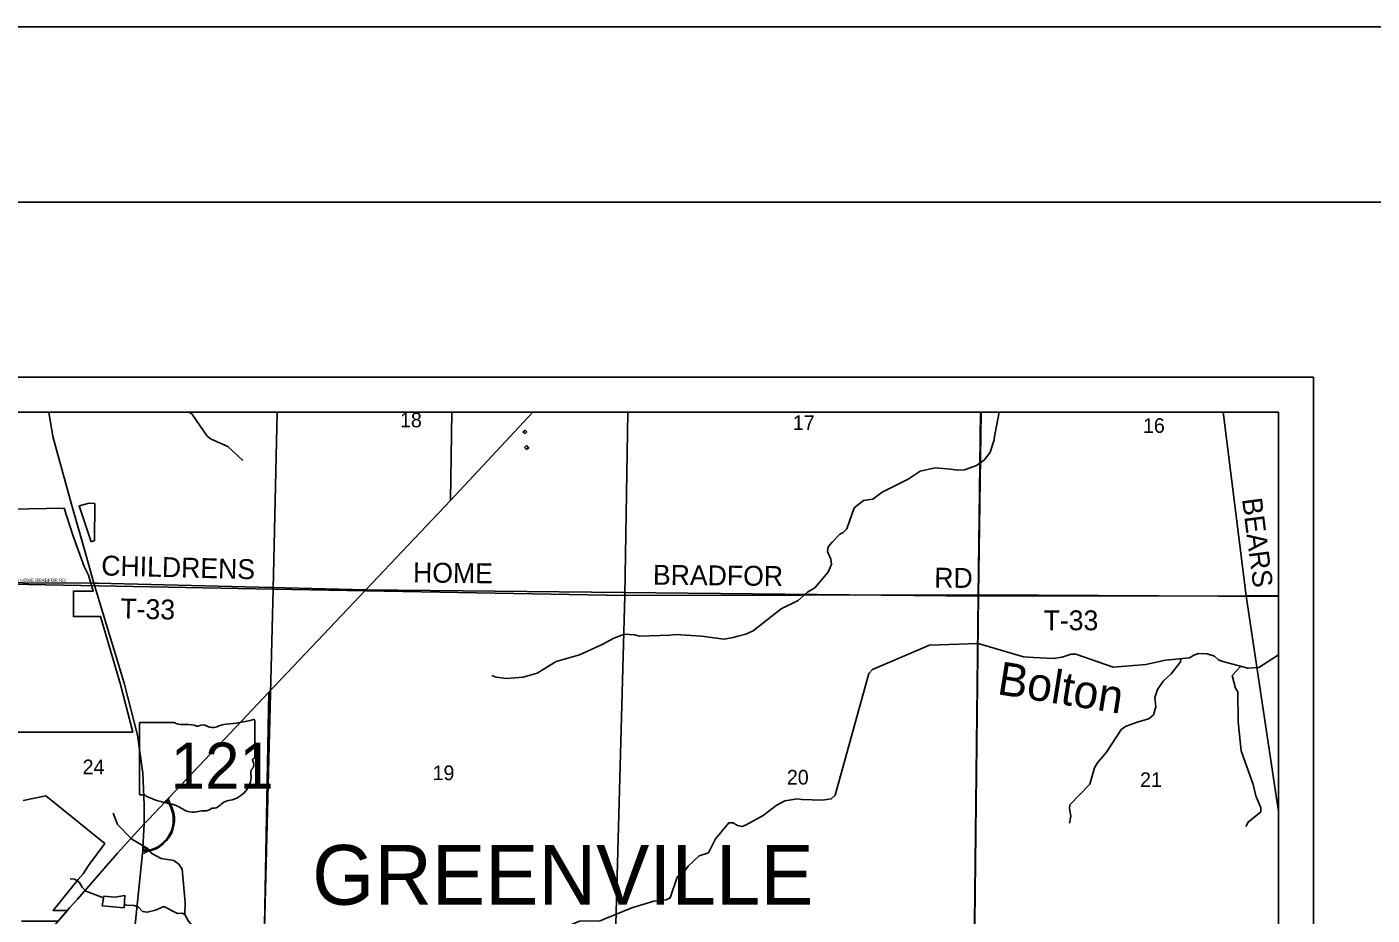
# Model space of a CAD drawing. Extents: x 0 to 1391, y -24 to 440.
# Drawn here: x 106.5 to 183.3, y 389.3 to 440 of the extents above; entities that cross this region are included whole.
import ezdxf

# ---------------------------------------------------------------- set-up
doc = ezdxf.new("R2010")
doc.units = 0
for name, color, linetype in [('GM_X_City_Street', 7, 'Continuous'), ('GM_X_City_Street_Text', 7, 'Continuous'), ('GM_X_Corporation', 7, 'Continuous'), ('GM_X_County_Road', 7, 'Continuous'), ('GM_X_County_Road_Text', 7, 'Continuous'), ('GM_X_Interchange_Ramps', 7, 'Continuous'), ('GM_X_Minor_Lake', 7, 'Continuous'), ('GM_X_Minor_River', 7, 'Continuous'), ('GM_X_Minor_River_Text', 7, 'Continuous'), ('GM_X_Section', 7, 'Continuous'), ('GM_X_Section_Text', 7, 'Continuous'), ('GM_X_State_Location', 7, 'Continuous'), ('GM_X_State_Route', 7, 'Continuous'), ('GM_X_State_Shield', 7, 'Continuous'), ('GM_X_Township', 7, 'Continuous'), ('GM_X_Township_Road', 7, 'Continuous'), ('GM_X_Township_Road_Text', 7, 'Continuous'), ('GM_X_Township_Text', 7, 'Continuous'), ('GM_X_US_Route', 7, 'Continuous'), ('SH_Border', 7, 'Continuous'), ('SH_Cut_Line', 7, 'Continuous'), ('SH_Data', 7, 'Continuous')]:
    doc.layers.add(name, color=color, linetype=linetype)

msp = doc.modelspace()

# ---------------------------------------------------------------- linework, layer by layer
at = {"layer": 'GM_X_City_Street'}
msp.add_lwpolyline([(102.487, 408.266), (102.487, 408.266), (110.158, 408.232), (110.158, 408.232)], dxfattribs=at)
at = {"layer": 'GM_X_Corporation'}
for points in [[(103.601, 412.42), (108.657, 412.509), (109.157, 410.972), (109.806, 409.194), (110.052, 408.685), (110.324, 407.781), (109.188, 407.781), (109.188, 406.327), (110.745, 406.328), (111.878, 402.45), (112.58, 399.725), (103.405, 399.723)], [(106.328, 395.833), (107.617, 396.084), (110.982, 393.362), (110.044, 392.116), (109.739, 391.628), (109.465, 391.314), (108.034, 389.546), (108.847, 389.542), (108.318, 388.937), (106.234, 388.936)]]:
    msp.add_lwpolyline(points, dxfattribs=at)
at = {"layer": 'GM_X_County_Road'}
for points in [[(176.162, 407.519), (174.84, 418)], [(110.158, 408.232), (110.36, 408.231)], [(178, 395.199), (176.162, 407.519)]]:
    msp.add_lwpolyline(points, dxfattribs=at)
at = {"layer": 'GM_X_Interchange_Ramps'}
for points in [[(113.143, 392.811), (113.224, 392.803), (113.316, 392.869), (113.412, 392.905), (113.496, 392.933), (113.737, 392.998), (113.919, 393.066), (114.097, 393.17), (114.324, 393.341), (114.514, 393.539), (114.665, 393.735), (114.788, 393.941), (114.863, 394.162), (114.921, 394.403), (114.954, 394.629), (114.958, 394.883), (114.922, 395.103), (114.857, 395.321), (114.784, 395.495), (114.689, 395.679), (114.649, 395.785), (114.641, 395.805), (114.622, 395.905), (114.65, 395.967), (114.64, 395.976)], [(114.424, 395.748), (114.435, 395.738), (114.499, 395.749), (114.545, 395.728), (114.561, 395.721), (114.631, 395.644), (114.728, 395.474), (114.797, 395.304), (114.85, 395.125), (114.879, 394.931), (114.89, 394.747), (114.881, 394.524), (114.853, 394.328), (114.791, 394.101), (114.699, 393.911), (114.579, 393.709), (114.401, 393.494), (114.216, 393.338), (114.043, 393.204), (113.852, 393.108), (113.712, 393.044), (113.562, 393.003), (113.453, 393.007), (113.431, 393.015), (113.384, 393.033), (113.322, 393.065), (113.274, 393.119), (113.159, 393.125)], [(114.495, 395.822), (114.505, 395.812), (114.556, 395.751), (114.545, 395.728)], [(114.649, 395.785), (114.624, 395.775), (114.564, 395.858), (114.545, 395.876)], [(113.149, 392.93), (113.225, 392.926), (113.402, 392.934), (113.412, 392.905)], [(113.431, 393.015), (113.422, 392.99), (113.229, 393.011), (113.153, 393.015)]]:
    msp.add_lwpolyline(points, dxfattribs=at)
at = {"layer": 'GM_X_Minor_Lake'}
for points in [[(135.091, 416.882), (134.987, 416.968), (134.863, 416.849)], [(134.863, 416.849), (134.991, 416.785), (135.091, 416.882)], [(135.068, 416.105), (134.952, 415.978), (135.063, 415.877)], [(135.063, 415.877), (135.179, 415.958), (135.068, 416.105)], [(110.419, 412.786), (110.093, 412.808), (109.521, 412.66), (110.2, 410.595)], [(110.2, 410.595), (110.399, 410.667), (110.419, 412.786)], [(111.554, 390.308), (110.932, 390.365), (110.837, 389.818), (112.083, 389.686)], [(112.083, 389.686), (112.12, 390.402), (111.554, 390.308)]]:
    msp.add_lwpolyline(points, dxfattribs=at)
at = {"layer": 'GM_X_Minor_River'}
for points in [[(115.779, 418), (115.961, 417.896), (116.833, 416.636), (117.065, 416.456), (118.013, 416.048), (118.87, 415.245)], [(162.051, 418), (161.79, 416.614), (161.763, 416.416), (161.545, 415.712), (161.21, 415.269), (160.757, 414.959), (160.077, 414.699), (159.69, 414.684), (159.274, 414.754), (158.403, 414.826), (157.535, 414.639), (156.866, 414.181), (155.372, 413.428), (154.834, 413.036), (154.309, 412.956), (153.778, 412.533), (153.353, 411.338), (153.152, 411.136), (152.953, 411.034), (152.527, 410.57), (152.286, 410.301), (152.244, 410.043), (152.44, 409.596), (152.473, 409.329), (152.29, 408.86), (151.522, 407.962), (151.1, 407.727), (150.568, 407.251), (149.61, 406.76), (148.008, 405.506), (147.595, 405.317), (147.123, 405.205), (146.863, 405.134), (146.346, 405.046), (145.052, 405.203), (143.574, 405.302), (143.255, 405.271), (141.509, 405.208), (141.237, 405.283), (140.654, 405.317), (140.043, 405.101), (139.383, 404.726), (138.09, 404.143), (136.755, 403.758), (135.665, 403.087), (134.864, 402.867), (133.922, 402.787), (133.324, 402.867), (133.076, 402.956)], [(178, 404.138), (176.877, 403.427), (176.254, 403.387), (174.819, 403.752), (174.57, 403.864), (174.354, 404.059), (173.924, 404.205), (173.431, 404.223), (173.163, 404.114), (172.925, 403.975), (171.556, 403.828), (170.435, 403.592), (168.557, 403.442), (166.431, 404.174), (166.158, 404.172), (165.646, 404.015), (165.136, 403.942), (164.006, 403.99), (163.453, 404.033), (160.856, 404.791), (158.068, 404.686), (154.829, 403.295), (154.612, 403.071), (152.689, 396.131), (152.465, 395.915), (151.97, 395.849), (150.794, 395.883), (150.529, 395.92), (149.821, 395.813), (149.314, 395.535), (148.582, 394.971), (147.599, 394.429), (147.37, 394.342), (147.112, 394.394), (146.865, 394.552), (146.615, 394.549), (145.852, 393.636), (145.449, 392.844), (144.922, 392.657), (144.297, 392.08)], [(172.42, 403.92), (172.412, 403.741), (171.882, 403.066), (171.426, 402.634), (171.105, 402.168), (170.951, 401.698), (171.002, 401.179), (170.871, 400.724), (170.608, 400.478), (169.997, 400.323), (169.309, 400.064), (169.048, 399.894), (168.186, 398.593), (167.642, 397.949), (167.5, 397.685), (167.231, 396.753), (166.099, 395.581), (166.072, 395.368), (166.146, 394.924), (166.063, 394.537)], [(175.845, 403.491), (175.365, 402.971), (175.547, 402.235), (175.68, 402.034), (175.706, 400.31), (175.878, 398.652), (176.568, 396.739), (176.715, 396.096), (176.997, 395.411), (176.992, 395.167), (176.274, 394.587), (176.14, 394.339)], [(113.674, 392.792), (113.407, 393.11), (112.522, 393.623), (111.711, 394.456), (111.457, 395.109)], [(115.548, 389.311), (115.568, 389.994), (115.406, 391.896), (115.213, 392.18), (114.928, 392.406), (114.206, 392.51), (113.674, 392.792)], [(144.297, 392.08), (144.108, 391.81), (143.667, 391.447), (143.272, 390.262), (143.034, 390.16), (142.332, 390.067), (141.076, 389.696), (139.534, 389.057), (139.266, 388.948), (138.085, 388.94), (136.151, 388.095), (135.926, 387.887), (135.838, 387.63), (135.892, 386.862), (136.283, 385.343), (136.39, 384.597), (136.324, 383.869), (136.228, 383.62), (136.025, 383.388), (135.963, 383.329)], [(110.914, 390.262), (109.902, 390.655), (109.681, 390.869), (109.516, 391.156), (109.255, 391.325), (108.997, 391.357)], [(115.548, 389.311), (115.405, 389.397), (115.138, 389.364), (114.361, 389.766), (113.87, 389.554), (113.411, 389.441), (113.145, 389.484), (112.914, 389.739), (112.664, 389.819), (112.231, 389.843), (112.093, 389.877)], [(115.823, 379.653), (116.102, 379.829), (116.405, 380.127), (116.501, 380.392), (116.785, 382.156), (116.881, 382.405), (117.068, 382.629), (117.691, 382.975), (117.878, 383.184), (117.943, 383.403), (117.97, 386.092), (117.804, 386.588), (115.754, 388.927), (115.548, 389.311)]]:
    msp.add_lwpolyline(points, dxfattribs=at)
at = {"layer": 'GM_X_Section'}
for p, q in [((120.819, 418), (100.757, 418)), ((140.854, 418), (120.819, 418)), ((161.019, 418), (140.854, 418)), ((178, 387.06), (178, 407.476))]:
    msp.add_line(p, q, dxfattribs=at)
for points in [[(100.757, 418), (100.608, 408.268), (120.596, 407.894), (120.819, 418)], [(120.819, 418), (120.596, 407.894), (140.682, 407.534), (140.854, 418)], [(140.854, 418), (140.682, 407.534), (160.868, 407.573), (161.019, 418)], [(161.019, 418), (160.868, 407.573), (178, 407.476)], [(178, 407.476), (178, 418), (161.019, 418)], [(178, 407.476), (160.868, 407.573), (160.643, 387.189), (178, 387.06)]]:
    msp.add_lwpolyline(points, dxfattribs=at)
for points in [[(100.608, 408.268), (120.596, 407.894), (120.081, 387.754), (100.138, 388.105)], [(140.682, 407.534), (140.129, 387.379), (120.081, 387.754), (120.596, 407.894)], [(140.682, 407.534), (160.868, 407.573), (160.643, 387.189), (140.129, 387.379)]]:
    msp.add_lwpolyline(points, close=True, dxfattribs=at)
at = {"layer": 'GM_X_State_Route'}
for points in [[(117.361, 398.849), (117.533, 399.031), (120.353, 402.009), (125.888, 407.854), (130.719, 412.954), (135.423, 418)], [(113.494, 394.765), (114.424, 395.748), (114.495, 395.822), (114.545, 395.876), (114.64, 395.976), (117.361, 398.849)], [(109.38, 390.152), (109.417, 390.195), (111.711, 392.822), (113.228, 394.484), (113.494, 394.765)], [(108.019, 388.594), (108.067, 388.65), (108.971, 389.685)], [(108.971, 389.685), (109.012, 389.731), (109.38, 390.152)]]:
    msp.add_lwpolyline(points, dxfattribs=at)
at = {"layer": 'GM_X_State_Shield'}
for p, q in [((112.957, 400.215), (112.957, 396.213)), ((114.952, 400.284), (113.022, 400.284)), ((119.548, 398.29), (119.548, 400.383)), ((119.548, 398.29), (119.548, 398.29))]:
    msp.add_line(p, q, dxfattribs=at)
for centre, major_axis, start_param, end_param in [((113.032, 400.224), (0.0764, 0), 1.712693, 3.28349), ((115.412, 400.749), (0.741, 0), 4.042523, 4.731795), ((117.2, 405.741), (6.99, 0), 4.814394, 5.042369), ((119.475, 400.392), (0.0734, 0), 6.141152, 7.989035), ((115.657, 398.037), (2.659, 0), 1.404758, 1.657858), ((116.261, 400.245), (0.214, 0), 3.836095, 5.185415), ((116.575, 399.782), (0.444, 0), 0.950623, 2.079405), ((117.148, 400.417), (0.534, 0), 4.081561, 5.145723), ((118.092, 399.062), (1.406, 0), 1.699011, 2.107814), ((119.532, 398.136), (0.114, 0), 1.883978, 3.671073), ((118.809, 397.871), (0.682, 0), 5.934695, 6.695948), ((119.47, 398.282), (0.0785, 0), 5.05454, 6.418171), ((117.592, 397.147), (1.748, 0), 5.101752, 6.440018), ((119.811, 397.413), (0.496, 0), 2.387724, 3.262537), ((113.033, 396.204), (0.077, 0), 3.00124, 4.508301), ((113.045, 396.614), (0.588, 0), 4.665946, 4.897461), ((113.165, 395.982), (0.212, 0), 0.519207, 1.627899), ((115.841, 399.578), (5.048, 0), 4.195997, 4.488961), ((114.336, 394.415), (1.579, 0), 0.823519, 1.323587), ((118.329, 395.089), (0.958, 0), 1.647645, 2.488434), ((116.045, 395.962), (1.002, 0), 4.026481, 4.996735), ((116.624, 394.578), (0.824, 0), 1.495662, 1.94098), ((116.697, 395.662), (0.534, 0), 4.691044, 5.507374), ((117.18, 395.275), (0.15, 0), 1.147584, 2.315152), ((117.116, 395.825), (0.565, 0), 4.937069, 5.64225)]:
    msp.add_ellipse(centre, major_axis=major_axis, ratio=0.8, start_param=start_param, end_param=end_param, dxfattribs=at)
at = {"layer": 'GM_X_Township'}
for points in [[(154.413, 320.661), (154.467, 330.424), (154.5, 342.758), (154.527, 344.75), (154.536, 346.574), (157.913, 346.536), (160.207, 346.532), (160.245, 349.935), (160.286, 366.539), (160.487, 377.208), (160.623, 387.168), (160.858, 407.498), (160.987, 418), (42, 418), (42, 309.032)], [(160.987, 418), (160.858, 407.498), (160.623, 387.168), (160.487, 377.208), (160.286, 366.539), (160.245, 349.935), (160.207, 346.532), (174.839, 346.455), (178, 346.44)], [(178, 346.44), (178, 418), (160.987, 418)]]:
    msp.add_lwpolyline(points, dxfattribs=at)
at = {"layer": 'GM_X_Township_Road'}
for points in [[(130.719, 412.954), (130.798, 418)], [(110.36, 408.231), (110.562, 408.226)], [(110.562, 408.226), (125.888, 407.854)], [(125.888, 407.854), (125.888, 407.854), (160.858, 407.498)], [(160.623, 387.168), (160.858, 407.498)], [(160.858, 407.498), (176.162, 407.519), (178, 407.505)], [(119.801, 374.659), (120.086, 387.691), (120.353, 402.009)]]:
    msp.add_lwpolyline(points, dxfattribs=at)
at = {"layer": 'GM_X_US_Route'}
for points in [[(109.096, 412.661), (109.095, 412.664), (108.01, 416.606), (107.79, 418)], [(113.228, 394.484), (113.234, 395.575), (113.164, 397.384), (112.849, 399.556), (112.087, 402.515), (110.36, 408.231), (109.814, 410.217), (109.096, 412.661)], [(111.687, 374.701), (111.688, 374.705), (112.029, 381.903), (112.631, 387.801), (113.143, 392.811), (113.149, 392.93), (113.153, 393.015), (113.159, 393.125), (113.228, 394.484)]]:
    msp.add_lwpolyline(points, dxfattribs=at)
at = {"layer": 'SH_Border'}
msp.add_lwpolyline([(30, 430), (670, 430), (670, 10), (30, 10)], close=True, dxfattribs=at)
at = {"layer": 'SH_Cut_Line'}
msp.add_lwpolyline([(0, 0), (680, 0), (680, 440), (0, 440)], close=True, dxfattribs=at)
at = {"layer": 'SH_Data'}
for p, q in [((40, 420), (180, 420)), ((180, 420), (180, 280)), ((42, 418), (178, 418)), ((178, 418), (178, 282))]:
    msp.add_line(p, q, dxfattribs=at)

# ---------------------------------------------------------------- texts
at = {"layer": 'GM_X_City_Street_Text'}
msp.add_text('CHILDRENS HOME BRADFOR RD', height=0.18939, rotation=359.73241, dxfattribs=at).set_placement((104.575, 408.319))
at = {"layer": 'GM_X_County_Road_Text'}
msp.add_text('BEARS', height=1.1364, rotation=277.28364, dxfattribs=at).set_placement((175.919, 413.04))
at = {"layer": 'GM_X_Minor_River_Text'}
msp.add_text('Bolton', height=1.894, rotation=350.96738, dxfattribs=at).set_placement((161.886, 401.901))
at = {"layer": 'GM_X_Section_Text'}
for s, p in [('18', (127.841, 417.135)), ('17', (150.275, 416.978)), ('16', (170.266, 416.818)), ('24', (109.716, 397.324)), ('19', (129.7, 396.985)), ('20', (149.933, 396.735)), ('21', (170.1, 396.591))]:
    msp.add_text(s, height=0.8371, rotation=0.00001, dxfattribs=at).set_placement(p)
at = {"layer": 'GM_X_State_Location'}
for s in ['s', 'r']:
    msp.add_text(s, height=0.00379, dxfattribs=at).set_placement((116.179, 397.948))
msp.add_text('121', height=0.00379, rotation=0.00001, dxfattribs=at).set_placement((114.841, 397.672))
at = {"layer": 'GM_X_State_Shield'}
msp.add_text('121', height=2.6367, dxfattribs=at).set_placement((114.751, 396.495))
at = {"layer": 'GM_X_Township_Road_Text'}
for s, rotation, p in [('CHILDRENS', 358.53107, (110.77, 408.68)), ('HOME', 359.29884, (128.58, 408.281)), ('BRADFOR', 359.4181, (142.279, 408.147)), ('RD', 359.50447, (158.345, 407.98)), ('T-33', 358.58636, (111.859, 406.228)), ('T-33', 0.00001, (164.591, 405.544))]:
    msp.add_text(s, height=1.1364, rotation=rotation, dxfattribs=at).set_placement(p)
at = {"layer": 'GM_X_Township_Text'}
msp.add_text('GREENVILLE', height=3.4091, rotation=0.00001, dxfattribs=at).set_placement((122.826, 389.874))

doc.saveas('drawing.dxf')
